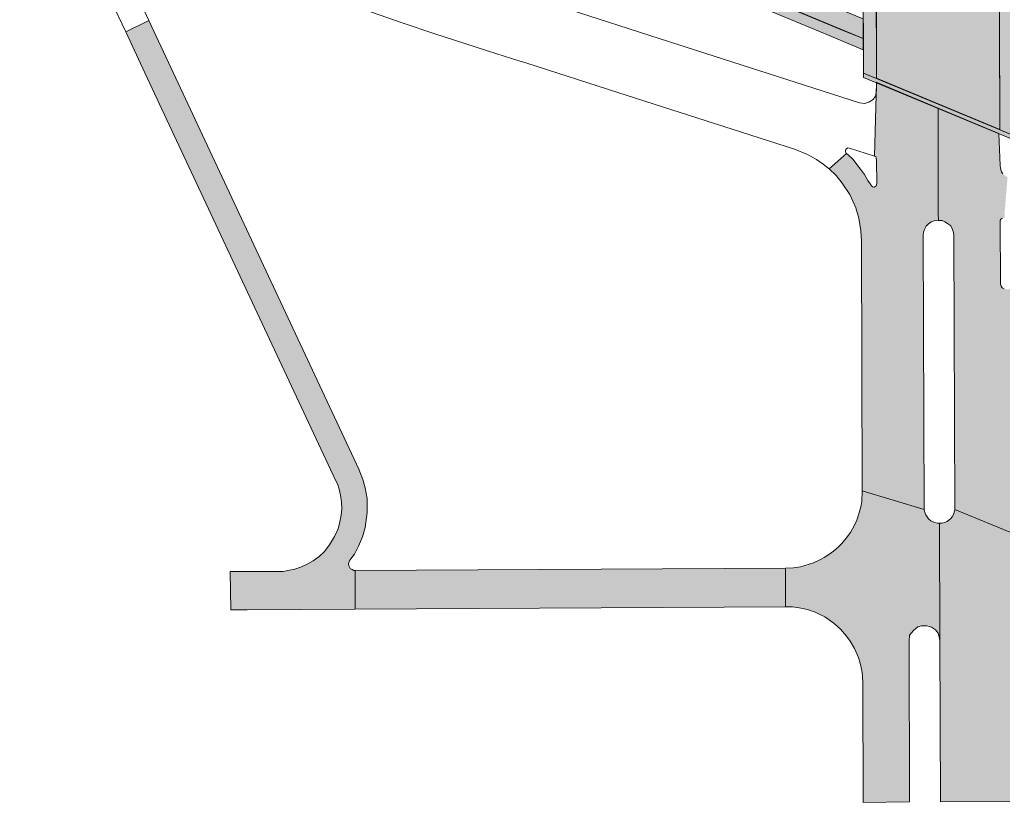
# Model space of a CAD drawing. Extents: x 2363427 to 2368559, y 6957299 to 6980140.
# Drawn here: x 2365497.27 to 2365531.68, y 6979824.55 to 6979851.97 of the extents above; entities that cross this region are included whole.
import ezdxf

# ---------------------------------------------------------------- set-up
doc = ezdxf.new("R2010")
doc.units = 0
doc.header["$LTSCALE"] = 5.6
for name, color, linetype, lineweight in [('10', 7, 'Continuous', 13), ('11', 7, 'Continuous', 13), ('12', 7, 'Continuous', 13), ('9', 7, 'Continuous', 13)]:
    doc.layers.add(name, color=color, linetype=linetype, lineweight=lineweight)

msp = doc.modelspace()

# ---------------------------------------------------------------- hatches: boundary and pattern name
at = {"layer": '10'}
msp.add_hatch(color=256, dxfattribs=at).paths.add_polyline_path([(2365498.082, 6979863.357), (2365497.266, 6979864.087), (2365499.743, 6979862.835), (2365501.219, 6979862.103), (2365504.183, 6979860.752), (2365508.296, 6979859.002), (2365511.974, 6979857.471), (2365515.834, 6979855.88), (2365519.643, 6979854.279), (2365523.417, 6979852.72), (2365526.129, 6979851.586), (2365526.807, 6979851.307), (2365526.813, 6979850.918), (2365525.622, 6979851.418), (2365521.889, 6979852.97), (2365517.063, 6979854.972), (2365513.364, 6979856.504), (2365509.209, 6979858.226), (2365505.456, 6979859.812), (2365502.336, 6979861.226), (2365499.196, 6979862.776)])
at = {"layer": '11'}
msp.add_hatch(color=256, dxfattribs=at).paths.add_polyline_path([(2365506.771, 6979859.642), (2365510.161, 6979858.22), (2365514.868, 6979856.273), (2365519.073, 6979854.533), (2365522.242, 6979853.211), (2365523.966, 6979852.495), (2365526.812, 6979851.308), (2365526.812, 6979851.997), (2365524.119, 6979853.111), (2365522.284, 6979853.881), (2365519.772, 6979854.92), (2365517.748, 6979855.766), (2365517.525, 6979855.853), (2365517.87, 6979856.684), (2365518.129, 6979857.265), (2365514.028, 6979858.671), (2365510.875, 6979859.711), (2365508.523, 6979860.536), (2365507.619, 6979860.829), (2365506.201, 6979861.301), (2365505.268, 6979861.636), (2365505.026, 6979861.056), (2365506.572, 6979860.402), (2365507.052, 6979860.204)])
at = {"layer": '12'}
for points in [[(2365526.752, 6979871.264), (2365526.82, 6979850.096), (2365527.271, 6979849.909), (2365527.204, 6979871.108), (2365527.174, 6979872.153), (2365526.76, 6979872.323)], [(2365531.977, 6979869.581), (2365532.047, 6979847.924), (2365531.597, 6979848.112), (2365531.526, 6979869.725), (2365531.53, 6979870.748), (2365531.957, 6979870.643)], [(2365526.82, 6979850.096), (2365532.047, 6979847.924), (2365532.048, 6979847.778), (2365526.821, 6979849.949)]]:
    msp.add_hatch(color=256, dxfattribs=at).paths.add_polyline_path(points)
at = {"layer": '9'}
for points in [[(2365531.6, 6979848.128), (2365527.273, 6979849.919), (2365527.281, 6979849.933), (2365527.277, 6979853.451), (2365527.195, 6979873.319), (2365531.523, 6979870.918)], [(2365500.984, 6979851.543), (2365501.792, 6979851.943), (2365509.145, 6979836.224), (2365509.29, 6979835.861), (2365509.372, 6979835.572), (2365509.432, 6979835.195), (2365509.44, 6979834.712), (2365509.365, 6979834.183), (2365509.275, 6979833.854), (2365509.139, 6979833.533), (2365508.988, 6979833.244), (2365508.835, 6979833.032), (2365508.785, 6979832.922), (2365508.8, 6979832.834), (2365508.845, 6979832.746), (2365508.913, 6979832.706), (2365508.973, 6979832.681), (2365509.018, 6979832.674), (2365509.012, 6979831.322), (2365505.24, 6979831.303), (2365504.668, 6979831.303), (2365504.636, 6979832.639), (2365506.293, 6979832.639), (2365506.497, 6979832.642), (2365506.654, 6979832.674), (2365506.903, 6979832.722), (2365507.137, 6979832.802), (2365507.355, 6979832.906), (2365507.551, 6979833.019), (2365507.754, 6979833.171), (2365507.927, 6979833.332), (2365508.123, 6979833.572), (2365508.296, 6979833.87), (2365508.416, 6979834.135), (2365508.477, 6979834.376), (2365508.522, 6979834.616), (2365508.544, 6979834.833), (2365508.537, 6979835.082), (2365508.499, 6979835.315), (2365508.454, 6979835.523), (2365508.394, 6979835.708), (2365508.33, 6979835.843), (2365501.653, 6979850.114)], [(2365525.617, 6979846.747), (2365525.866, 6979846.509), (2365526.069, 6979846.25), (2365526.337, 6979845.852), (2365526.547, 6979845.385), (2365526.652, 6979845.014), (2365526.726, 6979844.573), (2365526.75, 6979844.229), (2365526.778, 6979835.466), (2365528.941, 6979834.817), (2365528.909, 6979844.407), (2365528.917, 6979844.523), (2365528.953, 6979844.624), (2365529.018, 6979844.736), (2365529.096, 6979844.819), (2365529.194, 6979844.885), (2365529.299, 6979844.921), (2365529.448, 6979844.942), (2365529.434, 6979845.195), (2365529.434, 6979848.87), (2365527.269, 6979849.778), (2365527.279, 6979849.772), (2365527.202, 6979847.195), (2365527.252, 6979847.183), (2365527.269, 6979847.132), (2365527.277, 6979847.028), (2365527.283, 6979846.233), (2365527.261, 6979846.154), (2365527.196, 6979846.103), (2365527.131, 6979846.12), (2365527.072, 6979846.18), (2365526.977, 6979846.337), (2365526.856, 6979846.553), (2365526.718, 6979846.734), (2365526.596, 6979846.889), (2365526.442, 6979847.08), (2365526.288, 6979847.236), (2365526.223, 6979847.284)], [(2365530.021, 6979834.809), (2365529.989, 6979844.411), (2365529.977, 6979844.516), (2365529.926, 6979844.66), (2365529.862, 6979844.758), (2365529.767, 6979844.834), (2365529.669, 6979844.895), (2365529.571, 6979844.931), (2365529.493, 6979844.939), (2365529.448, 6979844.942), (2365529.434, 6979845.195), (2365529.434, 6979848.87), (2365531.563, 6979847.983), (2365531.602, 6979846.859), (2365531.619, 6979846.768), (2365531.653, 6979846.636), (2365531.698, 6979846.575), (2365531.866, 6979846.45), (2365531.766, 6979845.261), (2365531.767, 6979845.014), (2365531.758, 6979845.017), (2365531.746, 6979845.02), (2365531.734, 6979845.023), (2365531.719, 6979845.024), (2365531.701, 6979845.022), (2365531.685, 6979845.018), (2365531.664, 6979845.008), (2365531.649, 6979844.998), (2365531.633, 6979844.982), (2365531.623, 6979844.966), (2365531.615, 6979844.951), (2365531.61, 6979844.932), (2365531.608, 6979844.911), (2365531.614, 6979842.745), (2365531.617, 6979842.701), (2365531.642, 6979842.638), (2365531.68, 6979842.583), (2365531.748, 6979842.539), (2365531.81, 6979842.52), (2365531.885, 6979842.524), (2365531.941, 6979842.544), (2365531.984, 6979842.574), (2365532.013, 6979842.603), (2365532.173, 6979842.783), (2365532.401, 6979843.01), (2365532.676, 6979843.23), (2365532.781, 6979843.291), (2365533.075, 6979843.484), (2365533.379, 6979843.64), (2365533.643, 6979843.741), (2365533.684, 6979843.76), (2365533.721, 6979843.787), (2365533.753, 6979843.824), (2365533.778, 6979843.865), (2365533.794, 6979843.934), (2365533.791, 6979843.988), (2365533.778, 6979844.042), (2365533.758, 6979844.075), (2365533.725, 6979844.117), (2365533.689, 6979844.143), (2365533.661, 6979844.159), (2365533.749, 6979844.366), (2365533.989, 6979844.257), (2365535.388, 6979843.556), (2365535.128, 6979842.93), (2365534.845, 6979842.954), (2365534.677, 6979842.942), (2365534.451, 6979842.942), (2365534.146, 6979842.858), (2365533.706, 6979842.713), (2365533.357, 6979842.497), (2365533.018, 6979842.196), (2365532.691, 6979841.847), (2365532.454, 6979841.462), (2365532.352, 6979841.186), (2365532.25, 6979840.945), (2365532.194, 6979840.668), (2365532.16, 6979840.295), (2365532.163, 6979840.25), (2365532.184, 6979833.929)], [(2365528.434, 6979824.572), (2365528.416, 6979830.204), (2365528.435, 6979830.414), (2365528.568, 6979830.572), (2365528.722, 6979830.698), (2365528.856, 6979830.734), (2365529.036, 6979830.74), (2365529.198, 6979830.691), (2365529.337, 6979830.592), (2365529.43, 6979830.475), (2365529.471, 6979830.357), (2365529.496, 6979830.208), (2365529.477, 6979834.329), (2365529.407, 6979834.335), (2365529.303, 6979834.354), (2365529.175, 6979834.416), (2365529.094, 6979834.49), (2365529.001, 6979834.62), (2365528.955, 6979834.744), (2365528.941, 6979834.817), (2365526.778, 6979835.466), (2365526.76, 6979835.096), (2365526.726, 6979834.903), (2365526.661, 6979834.658), (2365526.586, 6979834.433), (2365526.5, 6979834.267), (2365526.36, 6979834.01), (2365526.214, 6979833.808), (2365526.064, 6979833.626), (2365525.944, 6979833.509), (2365525.768, 6979833.348), (2365525.608, 6979833.236), (2365525.448, 6979833.134), (2365525.312, 6979833.059), (2365525.067, 6979832.942), (2365524.917, 6979832.894), (2365524.761, 6979832.846), (2365524.611, 6979832.808), (2365524.37, 6979832.771), (2365524.093, 6979832.757), (2365524.092, 6979831.407), (2365524.33, 6979831.403), (2365524.566, 6979831.371), (2365524.861, 6979831.307), (2365525.122, 6979831.214), (2365525.272, 6979831.149), (2365525.467, 6979831.048), (2365525.618, 6979830.951), (2365525.794, 6979830.818), (2365526.019, 6979830.62), (2365526.224, 6979830.369), (2365526.349, 6979830.203), (2365526.505, 6979829.942), (2365526.64, 6979829.631), (2365526.711, 6979829.386), (2365526.76, 6979829.177), (2365526.786, 6979828.985), (2365526.8, 6979828.716), (2365526.814, 6979824.553)], [(2365529.514, 6979824.575), (2365532.214, 6979824.584), (2365532.196, 6979830.329), (2365532.196, 6979830.422), (2365532.215, 6979830.561), (2365532.25, 6979830.686), (2365532.313, 6979830.839), (2365532.381, 6979830.953), (2365532.475, 6979831.078), (2365532.547, 6979831.144), (2365532.667, 6979831.248), (2365532.765, 6979831.304), (2365532.901, 6979831.379), (2365533.009, 6979831.418), (2365533.091, 6979831.435), (2365533.087, 6979832.831), (2365532.986, 6979832.854), (2365532.849, 6979832.902), (2365532.729, 6979832.965), (2365532.602, 6979833.051), (2365532.505, 6979833.149), (2365532.397, 6979833.27), (2365532.322, 6979833.384), (2365532.253, 6979833.546), (2365532.222, 6979833.634), (2365532.199, 6979833.752), (2365532.186, 6979833.842), (2365532.184, 6979833.929), (2365530.021, 6979834.809), (2365530, 6979834.702), (2365529.976, 6979834.64), (2365529.928, 6979834.561), (2365529.884, 6979834.502), (2365529.82, 6979834.445), (2365529.749, 6979834.395), (2365529.66, 6979834.355), (2365529.58, 6979834.339), (2365529.514, 6979834.331), (2365529.477, 6979834.329), (2365529.496, 6979830.208)], [(2365509.012, 6979831.322), (2365524.086, 6979831.407), (2365524.093, 6979832.757), (2365509.018, 6979832.674)]]:
    msp.add_hatch(color=256, dxfattribs=at).paths.add_polyline_path(points)

# ---------------------------------------------------------------- linework, layer by layer
at = {"layer": '10'}
msp.add_lwpolyline([(2365498.082, 6979863.357), (2365497.266, 6979864.087), (2365499.743, 6979862.835), (2365501.219, 6979862.103), (2365504.183, 6979860.752), (2365508.296, 6979859.002), (2365511.974, 6979857.471), (2365515.834, 6979855.88), (2365519.643, 6979854.279), (2365523.417, 6979852.72), (2365526.129, 6979851.586), (2365526.807, 6979851.307), (2365526.813, 6979850.918), (2365525.622, 6979851.418), (2365521.889, 6979852.97), (2365517.063, 6979854.972), (2365513.364, 6979856.504), (2365509.209, 6979858.226), (2365505.456, 6979859.812), (2365502.336, 6979861.226), (2365499.196, 6979862.776)], close=True, dxfattribs=at)
at = {"layer": '11'}
msp.add_lwpolyline([(2365506.771, 6979859.642), (2365510.161, 6979858.22), (2365514.868, 6979856.273), (2365519.073, 6979854.533), (2365522.242, 6979853.211), (2365523.966, 6979852.495), (2365526.812, 6979851.308), (2365526.812, 6979851.997), (2365524.119, 6979853.111), (2365522.284, 6979853.881), (2365519.772, 6979854.92), (2365517.748, 6979855.766), (2365517.525, 6979855.853), (2365517.87, 6979856.684), (2365518.129, 6979857.265), (2365514.028, 6979858.671), (2365510.875, 6979859.711), (2365508.523, 6979860.536), (2365507.619, 6979860.829), (2365506.201, 6979861.301), (2365505.268, 6979861.636), (2365505.026, 6979861.056), (2365506.572, 6979860.402), (2365507.052, 6979860.204)], close=True, dxfattribs=at)
at = {"layer": '12'}
for points in [[(2365526.752, 6979871.264), (2365526.82, 6979850.096), (2365527.271, 6979849.909), (2365527.204, 6979871.108), (2365527.174, 6979872.153), (2365526.76, 6979872.323)], [(2365531.977, 6979869.581), (2365532.047, 6979847.924), (2365531.597, 6979848.112), (2365531.526, 6979869.725), (2365531.53, 6979870.748), (2365531.957, 6979870.643)], [(2365526.82, 6979850.096), (2365532.047, 6979847.924), (2365532.048, 6979847.778), (2365526.821, 6979849.949)]]:
    msp.add_lwpolyline(points, close=True, dxfattribs=at)
at = {"layer": '9'}
for points in [[(2365531.6, 6979848.128), (2365527.273, 6979849.919), (2365527.281, 6979849.933), (2365527.277, 6979853.451), (2365527.195, 6979873.319), (2365531.523, 6979870.918)], [(2365500.984, 6979851.543), (2365501.792, 6979851.943), (2365509.145, 6979836.224), (2365509.29, 6979835.861), (2365509.372, 6979835.572), (2365509.432, 6979835.195), (2365509.44, 6979834.712), (2365509.365, 6979834.183), (2365509.275, 6979833.854), (2365509.139, 6979833.533), (2365508.988, 6979833.244), (2365508.835, 6979833.032), (2365508.785, 6979832.922), (2365508.8, 6979832.834), (2365508.845, 6979832.746), (2365508.913, 6979832.706), (2365508.973, 6979832.681), (2365509.018, 6979832.674), (2365509.012, 6979831.322), (2365505.24, 6979831.303), (2365504.668, 6979831.303), (2365504.636, 6979832.639), (2365506.293, 6979832.639), (2365506.497, 6979832.642), (2365506.654, 6979832.674), (2365506.903, 6979832.722), (2365507.137, 6979832.802), (2365507.355, 6979832.906), (2365507.551, 6979833.019), (2365507.754, 6979833.171), (2365507.927, 6979833.332), (2365508.123, 6979833.572), (2365508.296, 6979833.87), (2365508.416, 6979834.135), (2365508.477, 6979834.376), (2365508.522, 6979834.616), (2365508.544, 6979834.833), (2365508.537, 6979835.082), (2365508.499, 6979835.315), (2365508.454, 6979835.523), (2365508.394, 6979835.708), (2365508.33, 6979835.843), (2365501.653, 6979850.114)], [(2365525.617, 6979846.747), (2365525.866, 6979846.509), (2365526.069, 6979846.25), (2365526.337, 6979845.852), (2365526.547, 6979845.385), (2365526.652, 6979845.014), (2365526.726, 6979844.573), (2365526.75, 6979844.229), (2365526.778, 6979835.466), (2365528.941, 6979834.817), (2365528.909, 6979844.407), (2365528.917, 6979844.523), (2365528.953, 6979844.624), (2365529.018, 6979844.736), (2365529.096, 6979844.819), (2365529.194, 6979844.885), (2365529.299, 6979844.921), (2365529.448, 6979844.942), (2365529.434, 6979845.195), (2365529.434, 6979848.87), (2365527.269, 6979849.778), (2365527.279, 6979849.772), (2365527.202, 6979847.195), (2365527.252, 6979847.183), (2365527.269, 6979847.132), (2365527.277, 6979847.028), (2365527.283, 6979846.233), (2365527.261, 6979846.154), (2365527.196, 6979846.103), (2365527.131, 6979846.12), (2365527.072, 6979846.18), (2365526.977, 6979846.337), (2365526.856, 6979846.553), (2365526.718, 6979846.734), (2365526.596, 6979846.889), (2365526.442, 6979847.08), (2365526.288, 6979847.236), (2365526.223, 6979847.284)], [(2365528.434, 6979824.572), (2365528.416, 6979830.204), (2365528.435, 6979830.414), (2365528.568, 6979830.572), (2365528.722, 6979830.698), (2365528.856, 6979830.734), (2365529.036, 6979830.74), (2365529.198, 6979830.691), (2365529.337, 6979830.592), (2365529.43, 6979830.475), (2365529.471, 6979830.357), (2365529.496, 6979830.208), (2365529.477, 6979834.329), (2365529.407, 6979834.335), (2365529.303, 6979834.354), (2365529.175, 6979834.416), (2365529.094, 6979834.49), (2365529.001, 6979834.62), (2365528.955, 6979834.744), (2365528.941, 6979834.817), (2365526.778, 6979835.466), (2365526.76, 6979835.096), (2365526.726, 6979834.903), (2365526.661, 6979834.658), (2365526.586, 6979834.433), (2365526.5, 6979834.267), (2365526.36, 6979834.01), (2365526.214, 6979833.808), (2365526.064, 6979833.626), (2365525.944, 6979833.509), (2365525.768, 6979833.348), (2365525.608, 6979833.236), (2365525.448, 6979833.134), (2365525.312, 6979833.059), (2365525.067, 6979832.942), (2365524.917, 6979832.894), (2365524.761, 6979832.846), (2365524.611, 6979832.808), (2365524.37, 6979832.771), (2365524.093, 6979832.757), (2365524.092, 6979831.407), (2365524.33, 6979831.403), (2365524.566, 6979831.371), (2365524.861, 6979831.307), (2365525.122, 6979831.214), (2365525.272, 6979831.149), (2365525.467, 6979831.048), (2365525.618, 6979830.951), (2365525.794, 6979830.818), (2365526.019, 6979830.62), (2365526.224, 6979830.369), (2365526.349, 6979830.203), (2365526.505, 6979829.942), (2365526.64, 6979829.631), (2365526.711, 6979829.386), (2365526.76, 6979829.177), (2365526.786, 6979828.985), (2365526.8, 6979828.716), (2365526.814, 6979824.553)], [(2365509.012, 6979831.322), (2365524.086, 6979831.407), (2365524.093, 6979832.757), (2365509.018, 6979832.674)]]:
    msp.add_lwpolyline(points, close=True, dxfattribs=at)
for points in [[(2365499.979, 6979853.655), (2365500.984, 6979851.543), (2365501.792, 6979851.943), (2365500.727, 6979854.227)], [(2365509.321, 6979852.325), (2365510.695, 6979851.845), (2365511.802, 6979851.476), (2365512.857, 6979851.138), (2365513.651, 6979850.88), (2365514.532, 6979850.596), (2365515.034, 6979850.444), (2365518.214, 6979849.421), (2365524.408, 6979847.432), (2365524.863, 6979847.253), (2365525.17, 6979847.075), (2365525.407, 6979846.91), (2365525.617, 6979846.747), (2365526.223, 6979847.284), (2365526.202, 6979847.308), (2365526.188, 6979847.358), (2365526.195, 6979847.406), (2365526.226, 6979847.449), (2365526.277, 6979847.479), (2365526.334, 6979847.474), (2365527.202, 6979847.195), (2365527.279, 6979849.772), (2365527.273, 6979849.493), (2365527.235, 6979849.293), (2365527.16, 6979849.18), (2365527.01, 6979849.08), (2365526.867, 6979849.04), (2365526.685, 6979849.063), (2365519.665, 6979851.307), (2365516.48, 6979852.335)], [(2365532.184, 6979833.929), (2365530.021, 6979834.809), (2365529.989, 6979844.411), (2365529.977, 6979844.516), (2365529.926, 6979844.66), (2365529.862, 6979844.758), (2365529.767, 6979844.834), (2365529.669, 6979844.895), (2365529.571, 6979844.931), (2365529.493, 6979844.939), (2365529.448, 6979844.942), (2365529.434, 6979845.195), (2365529.434, 6979848.87), (2365531.563, 6979847.983), (2365531.602, 6979846.859), (2365531.619, 6979846.768), (2365531.653, 6979846.636), (2365531.698, 6979846.575)], [(2365531.685, 6979845.018), (2365531.664, 6979845.008), (2365531.649, 6979844.998), (2365531.633, 6979844.982), (2365531.623, 6979844.966), (2365531.615, 6979844.951), (2365531.61, 6979844.932), (2365531.608, 6979844.911), (2365531.614, 6979842.745), (2365531.617, 6979842.701), (2365531.642, 6979842.638), (2365531.68, 6979842.583), (2365531.748, 6979842.539)], [(2365532.184, 6979833.929), (2365530.021, 6979834.809), (2365530, 6979834.702), (2365529.976, 6979834.64), (2365529.928, 6979834.561), (2365529.884, 6979834.502), (2365529.82, 6979834.445), (2365529.749, 6979834.395), (2365529.66, 6979834.355), (2365529.58, 6979834.339), (2365529.514, 6979834.331), (2365529.477, 6979834.329), (2365529.496, 6979830.208), (2365529.514, 6979824.575), (2365532.214, 6979824.584)]]:
    msp.add_lwpolyline(points, dxfattribs=at)

doc.saveas('drawing.dxf')
